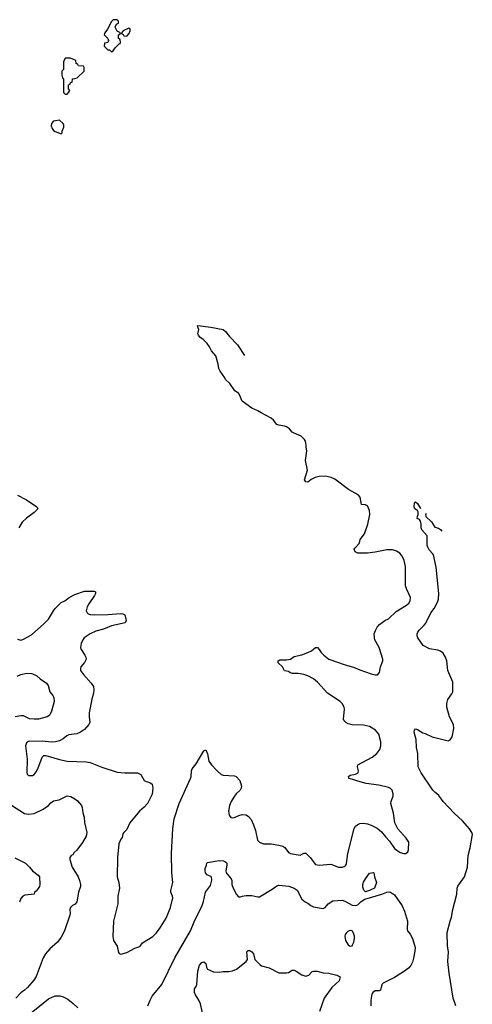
# Model space of a CAD drawing. Header units: inches. Extents: x 1934316 to 2140091, y 524953 to 667329.
# Tile 371 of 384: x 2114998 to 2119700, y 602746 to 612966. Entities that reach past the tile are written whole.
import ezdxf

# ---------------------------------------------------------------- set-up
doc = ezdxf.new("R2010")
doc.units = ezdxf.units.IN
doc.header["$MEASUREMENT"] = 0
doc.layers.add('C1610', color=7, linetype='Continuous')
doc.layers.add('C1611', color=7, linetype='Continuous')

msp = doc.modelspace()

# ---------------------------------------------------------------- linework, layer by layer
at = {"layer": 'C1610', "color": 5}
for points, elevation in [([(2114976, 606536), (2115010, 606527), (2115030, 606533), (2115120, 606580), (2115250, 606696), (2115296, 606744), (2115348, 606830), (2115367, 606853), (2115430, 606916), (2115466, 606934), (2115512, 606968), (2115570, 606998), (2115670, 607035), (2115770, 607036), (2115786, 607026), (2115785, 607010), (2115776, 606990), (2115716, 606904), (2115698, 606870), (2115690, 606830), (2115699, 606810), (2115710, 606800), (2115730, 606792), (2115770, 606790), (2115913, 606793), (2116050, 606804), (2116070, 606800), (2116091, 606790), (2116104, 606730), (2116093, 606707), (2115950, 606674), (2115870, 606640), (2115790, 606619), (2115730, 606592), (2115669, 606551), (2115653, 606530), (2115635, 606490), (2115630, 606450), (2115637, 606430), (2115675, 606370), (2115685, 606350), (2115687, 606330), (2115670, 606293), (2115634, 606250), (2115628, 606230), (2115631, 606210), (2115661, 606170), (2115741, 606081), (2115764, 606044), (2115769, 606010), (2115766, 605974), (2115747, 605913), (2115721, 605770), (2115719, 605730), (2115728, 605670), (2115717, 605650), (2115670, 605600), (2115630, 605571), (2115590, 605555), (2115510, 605544), (2115487, 605533), (2115450, 605503), (2115410, 605480), (2115370, 605471), (2115330, 605468), (2115230, 605476), (2115090, 605474), (2115070, 605461), (2115059, 605430), (2115076, 605290), (2115071, 605151), (2115075, 605135), (2115090, 605121), (2115130, 605122), (2115150, 605133), (2115170, 605158), (2115185, 605190), (2115230, 605310), (2115250, 605330), (2115270, 605329), (2115410, 605288), (2115490, 605269), (2115690, 605262), (2115730, 605256), (2115850, 605207), (2116010, 605156), (2116090, 605147), (2116222, 605150), (2116255, 605130), (2116291, 605070), (2116310, 605059), (2116350, 605047), (2116374, 605030), (2116382, 604990), (2116373, 604927), (2116336, 604850), (2116324, 604830), (2116290, 604793), (2116242, 604750), (2116142, 604630), (2116110, 604561), (2116079, 604530), (2116070, 604515), (2116063, 604477), (2116050, 604459), (2116028, 604410), (2116013, 604270), (2116011, 604070), (2116027, 604010), (2116033, 603950), (2116017, 603870), (2116019, 603790), (2115974, 603610), (2115967, 603450), (2115971, 603410), (2116011, 603350), (2116024, 603284), (2116032, 603272), (2116050, 603265), (2116110, 603285), (2116195, 603330), (2116237, 603343), (2116250, 603351), (2116275, 603385), (2116381, 603450), (2116415, 603485), (2116450, 603530), (2116519, 603641), (2116538, 603682), (2116564, 603750), (2116587, 603850), (2116584, 603870), (2116567, 603910), (2116567, 603927), (2116588, 604010), (2116577, 604110), (2116574, 604310), (2116587, 604570), (2116601, 604670), (2116654, 604830), (2116772, 605090), (2116778, 605110), (2116783, 605170), (2116790, 605190), (2116830, 605242), (2116910, 605378), (2116930, 605387), (2116950, 605347), (2116963, 605270), (2116990, 605230), (2117048, 605170), (2117090, 605133), (2117110, 605123), (2117230, 605116), (2117246, 605110), (2117284, 605070), (2117301, 605010), (2117299, 604990), (2117289, 604970), (2117248, 604930), (2117223, 604897), (2117193, 604850), (2117178, 604810), (2117168, 604750), (2117175, 604710), (2117190, 604686), (2117210, 604682), (2117230, 604686), (2117273, 604707), (2117310, 604717), (2117350, 604711), (2117376, 604696), (2117403, 604663), (2117428, 604608), (2117448, 604550), (2117468, 604450), (2117488, 604428), (2117530, 604413), (2117610, 604411), (2117690, 604399), (2117730, 604388), (2117752, 604372), (2117790, 604321), (2117810, 604311), (2117910, 604295), (2117950, 604315), (2117970, 604314), (2118015, 604270), (2118070, 604198), (2118110, 604190), (2118230, 604199), (2118308, 604168), (2118350, 604169), (2118370, 604176), (2118387, 604190), (2118394, 604206), (2118406, 604310), (2118471, 604570), (2118486, 604594), (2118510, 604614), (2118530, 604623), (2118570, 604627), (2118610, 604620), (2118650, 604607), (2118710, 604575), (2118755, 604535), (2118802, 604482), (2118838, 604438), (2118890, 604363), (2118950, 604323), (2118989, 604311), (2119010, 604311), (2119029, 604330), (2119035, 604350), (2119039, 604430), (2119014, 604470), (2118926, 604566), (2118894, 604630), (2118882, 604730), (2118853, 604830), (2118855, 604850), (2118877, 604910), (2118877, 604930), (2118866, 604970), (2118850, 604987), (2118830, 604997), (2118730, 605020), (2118597, 605037), (2118510, 605061), (2118460, 605080), (2118430, 605085), (2118417, 605090), (2118416, 605096), (2118413, 605110), (2118430, 605123), (2118486, 605134), (2118513, 605150), (2118518, 605170), (2118506, 605210), (2118509, 605230), (2118659, 605310), (2118707, 605350), (2118738, 605390), (2118749, 605430), (2118749, 605470), (2118729, 605550), (2118695, 605590), (2118630, 605631), (2118570, 605645), (2118450, 605647), (2118410, 605658), (2118387, 605670), (2118368, 605688), (2118363, 605704), (2118373, 605810), (2118370, 605830), (2118349, 605870), (2118326, 605890), (2118195, 605975), (2118090, 606090), (2118050, 606125), (2117990, 606155), (2117950, 606170), (2117890, 606178), (2117830, 606180), (2117804, 606190), (2117790, 606201), (2117750, 606206), (2117729, 606250), (2117683, 606290), (2117682, 606302), (2117682, 606310), (2117700, 606320), (2117770, 606320), (2117810, 606328), (2117850, 606355), (2117930, 606374), (2117990, 606396), (2118030, 606415), (2118070, 606448), (2118090, 606448), (2118110, 606430), (2118130, 606397), (2118156, 606370), (2118209, 606329), (2118379, 606270), (2118466, 606246), (2118530, 606219), (2118650, 606176), (2118690, 606167), (2118713, 606167), (2118734, 606190), (2118746, 606250), (2118769, 606310), (2118769, 606330), (2118731, 606450), (2118688, 606528), (2118682, 606550), (2118681, 606590), (2118693, 606627), (2118710, 606660), (2118734, 606690), (2118790, 606730), (2118830, 606748), (2118910, 606822), (2119017, 606890), (2119041, 606910), (2119054, 606934), (2119056, 606970), (2119018, 607050), (2119007, 607090), (2119004, 607144), (2119007, 607290), (2118993, 607353), (2118970, 607399), (2118947, 607427), (2118911, 607451), (2118870, 607462), (2118810, 607462), (2118690, 607438), (2118610, 607430), (2118510, 607428), (2118483, 607443), (2118474, 607470), (2118479, 607481), (2118524, 607530), (2118532, 607550), (2118533, 607570), (2118578, 607630), (2118615, 607730), (2118636, 607830), (2118631, 607871), (2118610, 607921), (2118590, 607932), (2118550, 607934), (2118535, 608010), (2118514, 608034), (2118412, 608090), (2118270, 608196), (2118235, 608215), (2118170, 608228), (2118110, 608225), (2118067, 608213), (2118027, 608193), (2117990, 608166), (2117969, 608169), (2117957, 608190), (2117987, 608290), (2117967, 608390), (2117979, 608490), (2117973, 608530), (2117974, 608550), (2117968, 608590), (2117956, 608610), (2117922, 608642), (2117850, 608673), (2117830, 608686), (2117799, 608719), (2117770, 608741), (2117748, 608748), (2117690, 608756), (2117670, 608765), (2117636, 608810), (2117611, 608831), (2117505, 608885), (2117470, 608907), (2117410, 608933), (2117310, 609007), (2117297, 609030), (2117286, 609066), (2117270, 609089), (2117234, 609114), (2117181, 609190), (2117135, 609230), (2117129, 609250), (2117079, 609319), (2117067, 609347), (2117061, 609390), (2117036, 609476), (2116990, 609529), (2116969, 609569), (2116945, 609605), (2116905, 609645), (2116869, 609670), (2116854, 609690), (2116850, 609706), (2116858, 609750), (2116847, 609773), (2116846, 609790), (2116849, 609791), (2116985, 609775), (2117110, 609750), (2117135, 609730), (2117177, 609676), (2117261, 609590), (2117333, 609481)], 280), ([(2114974, 608030), (2115070, 607982), (2115176, 607910), (2115186, 607890), (2115148, 607850), (2115068, 607792), (2115025, 607750), (2114989, 607690)], 280), ([(2119528, 602730), (2119500, 602810), (2119458, 603070), (2119447, 603190), (2119453, 603290), (2119441, 603350), (2119439, 603490), (2119469, 603610), (2119484, 603650), (2119497, 603730), (2119539, 603890), (2119541, 603950), (2119550, 603971), (2119617, 604070), (2119649, 604170), (2119657, 604290), (2119679, 604370), (2119700, 604510), (2119695, 604530), (2119670, 604567), (2119598, 604650), (2119510, 604730), (2119396, 604850), (2119352, 604912), (2119310, 604947), (2119290, 604969), (2119168, 605150), (2119138, 605210), (2119135, 605350), (2119121, 605410), (2119115, 605495), (2119097, 605570), (2119099, 605590), (2119110, 605605), (2119130, 605599), (2119184, 605564), (2119210, 605557), (2119284, 605524), (2119450, 605482), (2119470, 605490), (2119490, 605521), (2119506, 605610), (2119503, 605650), (2119461, 605730), (2119435, 605830), (2119435, 605870), (2119447, 605910), (2119488, 605970), (2119496, 605990), (2119497, 606070), (2119496, 606090), (2119444, 606210), (2119434, 606310), (2119421, 606350), (2119397, 606390), (2119369, 606410), (2119341, 606421), (2119255, 606435), (2119190, 606470), (2119133, 606550), (2119126, 606570), (2119125, 606590), (2119132, 606610), (2119147, 606630), (2119200, 606680), (2119218, 606702), (2119270, 606810), (2119304, 606856), (2119339, 606921), (2119349, 606951), (2119351, 607010), (2119325, 607285), (2119297, 607410), (2119286, 607426), (2119250, 607462), (2119237, 607490), (2119231, 607510), (2119229, 607609), (2119174, 607670), (2119169, 607691), (2119169, 607730), (2119160, 607760), (2119150, 607778), (2119128, 607790), (2119129, 607810), (2119138, 607830), (2119137, 607857), (2119129, 607870), (2119102, 607890), (2119094, 607910), (2119098, 607950), (2119110, 607962), (2119130, 607945), (2119162, 607894)], 260), ([(2119223, 607837), (2119212, 607830), (2119218, 607810), (2119274, 607754), (2119310, 607699), (2119350, 607687), (2119370, 607675), (2119384, 607656)], 260), ([(2114970, 606151), (2115010, 606171), (2115070, 606183), (2115121, 606181), (2115150, 606171), (2115177, 606157), (2115210, 606126), (2115278, 606078), (2115294, 606054), (2115311, 605991), (2115343, 605950), (2115351, 605930), (2115356, 605890), (2115330, 605790), (2115311, 605750), (2115300, 605740), (2115282, 605730), (2115193, 605707), (2115150, 605704), (2115101, 605710), (2115039, 605739), (2115010, 605742), (2114951, 605730)], 260), ([(2114912, 604812), (2115047, 604727), (2115090, 604720), (2115150, 604727), (2115243, 604770), (2115297, 604810), (2115322, 604838), (2115350, 604858), (2115408, 604870), (2115490, 604911), (2115530, 604903), (2115570, 604880), (2115597, 604857), (2115639, 604810), (2115647, 604790), (2115654, 604734), (2115667, 604690), (2115672, 604632), (2115697, 604530), (2115687, 604490), (2115650, 604424), (2115590, 604345), (2115561, 604319), (2115550, 604298), (2115531, 604289), (2115518, 604270), (2115518, 604250), (2115542, 604170), (2115604, 604070), (2115619, 604030), (2115628, 603990), (2115628, 603970), (2115609, 603911), (2115590, 603809), (2115575, 603785), (2115547, 603770), (2115524, 603750), (2115518, 603730), (2115523, 603690), (2115519, 603670), (2115464, 603510), (2115430, 603443), (2115390, 603392), (2115310, 603321), (2115265, 603270), (2115243, 603230), (2115170, 603035), (2115145, 602995), (2115079, 602921), (2115048, 602892), (2115010, 602865), (2114957, 602810)], 260), ([(2114947, 604267), (2115059, 604210), (2115099, 604170), (2115130, 604130), (2115190, 604088), (2115204, 604070), (2115208, 603990), (2115203, 603970), (2115190, 603949), (2115170, 603922), (2115152, 603910), (2115150, 603888), (2115050, 603880), (2115030, 603869), (2115010, 603845), (2114995, 603805)], 240), ([(2116330, 602730), (2116352, 602790), (2116373, 602830), (2116473, 602950), (2116610, 603230), (2116771, 603509), (2116810, 603602), (2116892, 603770), (2116908, 603812), (2116929, 603910), (2116981, 603979), (2116994, 604035), (2116989, 604069), (2116945, 604090), (2116929, 604110), (2116923, 604130), (2116924, 604156), (2116939, 604190), (2116942, 604210), (2116950, 604218), (2117070, 604240), (2117116, 604236), (2117130, 604230), (2117140, 604220), (2117148, 604210), (2117151, 604190), (2117138, 604130), (2117141, 604110), (2117194, 604050), (2117202, 604030), (2117203, 603990), (2117215, 603950), (2117250, 603887), (2117270, 603863), (2117290, 603862), (2117310, 603870), (2117350, 603875), (2117410, 603875), (2117470, 603861), (2117490, 603863), (2117620, 603940), (2117670, 603977), (2117690, 603984), (2117792, 603972), (2117850, 603953), (2117881, 603930), (2117930, 603836), (2117965, 603810), (2117990, 603797), (2118021, 603770), (2118050, 603759), (2118150, 603741), (2118170, 603751), (2118202, 603790), (2118250, 603821), (2118350, 603827), (2118390, 603811), (2118450, 603774), (2118490, 603771), (2118510, 603779), (2118546, 603814), (2118584, 603836), (2118758, 603890), (2118810, 603911), (2118830, 603915), (2118850, 603911), (2118890, 603881), (2118970, 603768), (2118994, 603714), (2119026, 603610), (2119023, 603523), (2119026, 603510), (2119054, 603474), (2119077, 603430), (2119106, 603334), (2119104, 603296), (2119090, 603225), (2119077, 603183), (2119061, 603150), (2119038, 603122), (2118995, 603090), (2118890, 603025), (2118774, 602966), (2118760, 602950), (2118747, 602893), (2118733, 602887), (2118690, 602885), (2118665, 602870), (2118656, 602850), (2118644, 602790), (2118647, 602730)], 260), ([(2116906, 602610), (2116876, 602750), (2116860, 602790), (2116824, 602844), (2116814, 602870), (2116813, 602907), (2116832, 602930), (2116839, 602950), (2116848, 603090), (2116867, 603153), (2116890, 603179), (2116910, 603188), (2116930, 603170), (2116938, 603130), (2116950, 603111), (2117010, 603083), (2117070, 603079), (2117110, 603087), (2117170, 603087), (2117210, 603095), (2117250, 603111), (2117350, 603191), (2117364, 603210), (2117359, 603290), (2117370, 603305), (2117390, 603305), (2117410, 603291), (2117426, 603270), (2117441, 603210), (2117496, 603156), (2117510, 603147), (2117590, 603123), (2117690, 603072), (2117770, 603071), (2117790, 603076), (2117830, 603099), (2117850, 603099), (2117871, 603090), (2117930, 603051), (2117970, 603039), (2118002, 603050), (2118035, 603085), (2118050, 603091), (2118089, 603091), (2118150, 603074), (2118210, 603070), (2118292, 603050), (2118326, 603030), (2118315, 602990), (2118239, 602921), (2118162, 602810), (2118111, 602671)], 240), ([(2115009, 602570), (2115297, 602803), (2115366, 602834), (2115415, 602835), (2115450, 602823), (2115498, 602798), (2115554, 602754), (2115602, 602710)], 260)]:
    msp.add_lwpolyline(points, dxfattribs=dict(at, elevation=elevation))
at = {"layer": 'C1610', "color": 5, "elevation": 260}
for points in [[(2118590, 603915), (2118571, 603931), (2118563, 603963), (2118564, 603990), (2118570, 604013), (2118589, 604050), (2118630, 604107), (2118673, 604113), (2118678, 604110), (2118685, 604070), (2118706, 604010), (2118682, 603950), (2118630, 603926)], [(2118430, 603513), (2118410, 603504), (2118390, 603486), (2118379, 603470), (2118374, 603450), (2118384, 603410), (2118394, 603390), (2118410, 603362), (2118430, 603348), (2118450, 603354), (2118456, 603364), (2118470, 603390), (2118476, 603430), (2118475, 603455), (2118466, 603486), (2118450, 603509)]]:
    msp.add_lwpolyline(points, close=True, dxfattribs=at)
at = {"layer": 'C1611', "color": 5, "elevation": 320}
for points in [[(2116010, 612966), (2115970, 612966), (2115950, 612946), (2115911, 612869), (2115882, 612830), (2115874, 612810), (2115914, 612770), (2115922, 612750), (2115912, 612728), (2115878, 612722), (2115874, 612690), (2115913, 612653), (2115932, 612652), (2115950, 612634), (2115970, 612642), (2115990, 612674), (2116030, 612714), (2116042, 612718), (2116046, 612730), (2116042, 612762), (2116026, 612770), (2116026, 612810), (2116042, 612818), (2116046, 612830), (2116010, 612846), (2115989, 612890), (2116002, 612918), (2116026, 612930), (2116026, 612950)], [(2116130, 612878), (2116074, 612850), (2116054, 612830), (2116058, 612818), (2116073, 612813), (2116078, 612798), (2116110, 612794), (2116136, 612824), (2116146, 612850), (2116146, 612870)], [(2115527, 612567), (2115470, 612566), (2115452, 612530), (2115454, 612450), (2115434, 612430), (2115434, 612390), (2115444, 612364), (2115454, 612350), (2115454, 612210), (2115470, 612194), (2115490, 612194), (2115510, 612214), (2115518, 612230), (2115506, 612250), (2115506, 612290), (2115522, 612298), (2115527, 612313), (2115542, 612318), (2115547, 612353), (2115570, 612354), (2115596, 612364), (2115666, 612430), (2115666, 612470), (2115662, 612482), (2115608, 612488), (2115602, 612502), (2115586, 612510), (2115582, 612542)], [(2115410, 611922), (2115349, 611911), (2115329, 611890), (2115326, 611866), (2115336, 611836), (2115350, 611816), (2115366, 611806), (2115430, 611782), (2115438, 611790), (2115438, 611810), (2115458, 611850), (2115458, 611870), (2115449, 611890)]]:
    msp.add_lwpolyline(points, close=True, dxfattribs=at)

doc.saveas('drawing.dxf')
